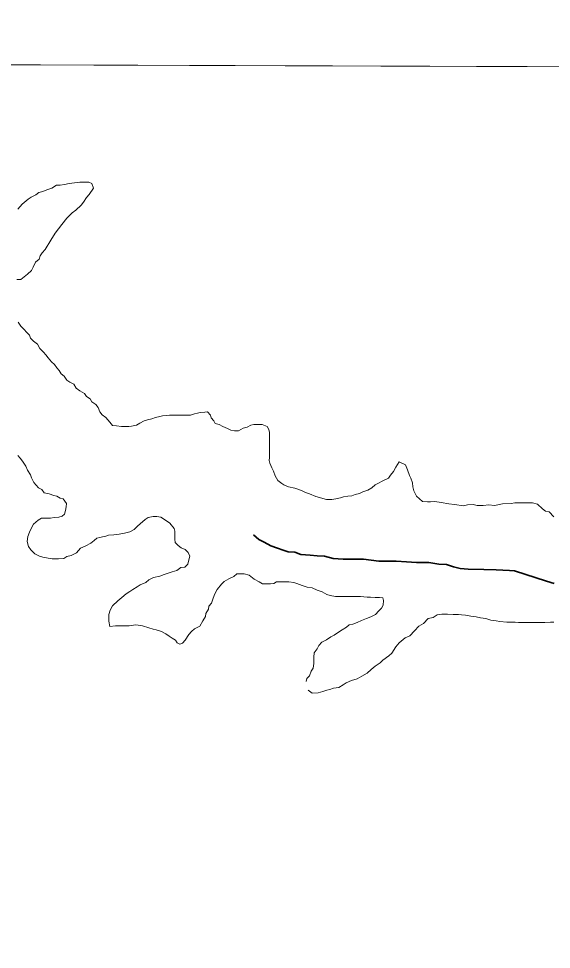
# Model space of a CAD drawing. Extents: x -1643653 to 4543381, y 1624270 to 13878484.
# Drawn here: x 585723 to 586482, y 8908709 to 8910035 of the extents above; entities that cross this region are included whole.
import ezdxf

# ---------------------------------------------------------------- set-up
doc = ezdxf.new("R2010")
doc.units = 0
doc.header["$LTSCALE"] = 200
doc.linetypes.add('LONG_DASH_SHORT_DASH', pattern=[9.9, 6, -1.2, 1.5, -1.2])
doc.layers.add('1', color=7, linetype='Continuous', lineweight=13)
doc.layers.add('6', color=7, linetype='Continuous', lineweight=13)

msp = doc.modelspace()

# ---------------------------------------------------------------- linework, layer by layer
at = {"layer": '1', "lineweight": 25}
msp.add_spline([(814781, 9009175.5), (814787.2, 9009173.4), (814796.9, 9009173.4), (814799.4, 9009172.4), (814805.1, 9009174.5), (814805.6, 9009176.5), (814811.7, 9009179.5), (814811.7, 9009179.5), (814801.5, 9009181), (814790.7, 9009181.5), (814784.1, 9009183.1), (814777.4, 9009185.1), (814778.4, 9009175.5)], degree=3, dxfattribs=at)
at = {"layer": '6'}
msp.add_line((574653.9, 8910009.3), (626625.7, 8909822.1), dxfattribs=at)
msp.add_lwpolyline([(596575.8, 8909932.4), (585614.8, 8909969.8), (585583.8, 8898914.4), (596544.8, 8898874.9)], close=True, dxfattribs=at)
for points in [[(585720.3, 8909663.5), (585725.8, 8909663.4), (585730.4, 8909667.4), (585735.4, 8909671.4), (585740.9, 8909676.4), (585743.5, 8909681.4), (585747, 8909688.3), (585752.1, 8909692.8), (585753.6, 8909697.3), (585756.1, 8909701.8), (585760.7, 8909706.3), (585768.6, 8909719.7), (585774.8, 8909729.4), (585784.1, 8909741.8), (585791.2, 8909751.1), (585799.2, 8909758.6), (585804.3, 8909762.5), (585811.8, 8909769.5), (585815.4, 8909774), (585819.4, 8909780.5), (585823.5, 8909784.9), (585829.5, 8909793.9), (585827.1, 8909800.4), (585822.6, 8909802.5), (585816.1, 8909802.5), (585810.1, 8909802.1), (585806.1, 8909801.6), (585798.6, 8909801.1), (585794.6, 8909800.2), (585788.1, 8909799.2), (585782, 8909798.2), (585776.5, 8909797.8), (585770, 8909793.8), (585763, 8909791.3), (585757, 8909788.9), (585751.4, 8909787.4), (585747.4, 8909784.4), (585740.4, 8909781), (585736.4, 8909778), (585727.9, 8909770.9), (585727.9, 8909770.9), (585721.4, 8909763.7)], [(585819.6, 8909497.1), (585816.6, 8909501.1), (585810.2, 8909505.2), (585804.7, 8909508.7), (585801.2, 8909514.7), (585795.8, 8909517.3), (585791.3, 8909520.3), (585787.8, 8909525.8), (585783.3, 8909529.4), (585780.4, 8909533.9), (585777.4, 8909537.9), (585773.9, 8909542.5), (585769.5, 8909546.5), (585765, 8909552), (585761.5, 8909556.1), (585758.1, 8909560.1), (585753.1, 8909565.1), (585749.6, 8909571.7), (585743.7, 8909575.7), (585739.7, 8909580.2), (585738.2, 8909584.3), (585734.3, 8909588.3), (585730.3, 8909592.8), (585725.8, 8909596.9), (585721.9, 8909602.9)], [(586265.2, 8909404), (586265.2, 8909404), (586260.4, 8909396.2), (586256.9, 8909390), (586252.6, 8909384.7), (586252.6, 8909384.7), (586249.9, 8909380.6), (586249.9, 8909380.6), (586240.9, 8909376.1), (586235.8, 8909373.2), (586230.8, 8909371.2), (586226.3, 8909366.7), (586220.3, 8909363.3), (586213.2, 8909361.3), (586208.7, 8909358.8), (586202.2, 8909357.4), (586197.7, 8909355.4), (586192.2, 8909354.9), (586185.7, 8909354), (586181.7, 8909352.5), (586174.7, 8909351.1), (586169.1, 8909350.1), (586161.6, 8909350.1), (586161.6, 8909350.1), (586161.6, 8909350.1), (586161.6, 8909350.1), (586146.3, 8909354.2), (586137.4, 8909358.2), (586131.7, 8909360.3), (586125.8, 8909362.8), (586116.2, 8909366.2), (586107.5, 8909368.4), (586100.8, 8909371.1), (586097.8, 8909373.1), (586092.3, 8909377.1), (586088.4, 8909383.7), (586085.9, 8909390.7), (586083.5, 8909395.2), (586081, 8909401.7), (586080, 8909405.8), (586080.1, 8909409.8), (586080.1, 8909416.3), (586080.1, 8909420.8), (586080.2, 8909428.8), (586080.3, 8909438.3), (586080.3, 8909445.8), (586079.4, 8909449.8), (586076.9, 8909454.3), (586069.9, 8909456.9), (586065.9, 8909456.9), (586061.9, 8909456.9), (586057.9, 8909457), (586053.9, 8909456), (586048.4, 8909453), (586042.9, 8909451.6), (586036.3, 8909448.1), (586030.3, 8909448.1), (586025.3, 8909448.7), (586020.3, 8909451.2), (586013.9, 8909454.2), (586008.4, 8909456.8), (586002.9, 8909458.3), (586000.9, 8909462.3), (585997, 8909466.4), (585996, 8909470.4), (585992, 8909474.9), (585988, 8909474.4), (585981.5, 8909474), (585977.5, 8909473), (585973.5, 8909472.1), (585967.5, 8909470.1), (585963.5, 8909470.1), (585957, 8909470.2), (585951, 8909470.2), (585946.5, 8909470.2), (585942, 8909470.2), (585938, 8909470.3), (585933.5, 8909469.8), (585927.9, 8909469.3), (585923.9, 8909468.4), (585917.9, 8909466.9), (585912.4, 8909464.9), (585906.4, 8909463.5), (585901.9, 8909462), (585895.3, 8909459), (585890.8, 8909456.1), (585883.8, 8909454.6), (585879.8, 8909454.1), (585873.3, 8909454.2), (585869.3, 8909454.2), (585862.3, 8909455.3), (585856.3, 8909455.8), (585852.8, 8909460.3), (585846.9, 8909466.9), (585841.9, 8909470.9), (585838.5, 8909474.9), (585836, 8909481), (585833, 8909485.5), (585827.1, 8909489.5), (585824.6, 8909493.6), (585819.6, 8909497.1)], [(585721.7, 8909412.9), (585724.7, 8909408.8), (585728.2, 8909404.8), (585733.1, 8909397.8), (585735.6, 8909391.8), (585739.5, 8909385.2), (585741, 8909381.2), (585744.5, 8909374.2), (585750.9, 8909366.6), (585755.9, 8909364.6), (585759.3, 8909359.6), (585766.3, 8909358), (585772.8, 8909356), (585777.3, 8909354.9), (585781.8, 8909351.9), (585786.3, 8909350.9), (585790.8, 8909344.3), (585790.7, 8909339.8), (585789.7, 8909334.3), (585788.1, 8909329.3), (585784.7, 8909326.6), (585780, 8909325.2), (585773.2, 8909324.6), (585768.1, 8909323.4), (585762.1, 8909323.5), (585755.1, 8909323.5), (585750.6, 8909320.6), (585744, 8909315.1), (585740, 8909308.1), (585738.2, 8909303.8), (585735.8, 8909297.5), (585735.1, 8909290.1), (585736.9, 8909283.3), (585740.3, 8909278.6), (585745.7, 8909272.5), (585752.7, 8909269.5), (585757.2, 8909267.9), (585764.6, 8909266.4), (585770.6, 8909265.8), (585779.7, 8909265.8), (585787.2, 8909266.2), (585791.2, 8909268.7), (585797.7, 8909270.2), (585805.2, 8909274.1), (585810.8, 8909280.6), (585818.3, 8909284.1), (585825.8, 8909288), (585830.4, 8909291.5), (585834.4, 8909295), (585838.4, 8909295.9), (585842.4, 8909296.9), (585846.9, 8909297.9), (585850.9, 8909299.4), (585858.4, 8909299.8), (585866, 8909300.8), (585873.5, 8909302.2), (585881, 8909304.2), (585887.5, 8909307.6), (585892.1, 8909312.1), (585896.1, 8909315.6), (585903.1, 8909321.6), (585907.2, 8909324.5), (585914.7, 8909326), (585919.7, 8909325.9), (585925.2, 8909324.9), (585931.9, 8909320.9), (585938.1, 8909316.6), (585944.2, 8909308.9), (585944.2, 8909308.9), (585945.5, 8909304.8), (585945.5, 8909297.7), (585945.4, 8909293.7), (585945.9, 8909288.7), (585949.9, 8909284.7), (585954.3, 8909281.2), (585960.3, 8909279.1), (585964.5, 8909274.8), (585966.8, 8909269.6), (585965.2, 8909264.1), (585963.7, 8909258.1)], [(586485.8, 8909325.4), (586478.8, 8909332.5), (586473.8, 8909333.5), (586469.3, 8909337), (586462.4, 8909343.6), (586455, 8909345.3), (586444.2, 8909345.3), (586444.2, 8909345.3), (586444.2, 8909345.3), (586444.2, 8909345.3), (586444.2, 8909345.3), (586444.2, 8909345.3), (586429.8, 8909345.3), (586424.7, 8909344.6), (586424.7, 8909344.6), (586412.5, 8909343.9), (586400.9, 8909341.7), (586393, 8909342.4), (586385.1, 8909341.7), (586376.4, 8909341.7), (586370.6, 8909343.1), (586362.7, 8909342.4), (586356.9, 8909341), (586356.9, 8909341), (586343.9, 8909343.1), (586336, 8909343.9), (586325.2, 8909346), (586325.2, 8909346), (586325.2, 8909346), (586315.8, 8909347.1), (586309.8, 8909346.6), (586305.3, 8909346.6), (586298.3, 8909347.2), (586289.8, 8909354.7), (586289.8, 8909354.7), (586289.8, 8909354.7), (586289.8, 8909354.7), (586286.2, 8909362.6), (586284.8, 8909368.4), (586284.1, 8909374.1), (586281.9, 8909380.6), (586279.7, 8909384.2), (586276.8, 8909392.2), (586274, 8909399.4), (586274, 8909399.4), (586265.2, 8909404)], [(585963.7, 8909258.1), (585959.6, 8909253.6), (585954.1, 8909253.1), (585948.1, 8909249.2), (585941.6, 8909247.2), (585936.1, 8909245.2), (585930, 8909243.3), (585924, 8909240.8), (585915, 8909238.9), (585908.5, 8909235.9), (585903.9, 8909231.9), (585895.9, 8909228.5), (585891.9, 8909225.5), (585885.4, 8909222), (585881.3, 8909219.1), (585875.8, 8909215.6), (585869.8, 8909210.6), (585864.2, 8909205.6), (585856.4, 8909198.5), (585853, 8909192.6), (585851.5, 8909186.3), (585851.5, 8909186.3), (585851.5, 8909176.6), (585852.6, 8909169.2)], [(585852.6, 8909169.2), (585860.8, 8909169.9), (585871.2, 8909170.3), (585880.2, 8909169.9), (585889.8, 8909171.4), (585899.2, 8909169.9), (585908.1, 8909167.3), (585914.4, 8909165.4), (585918.9, 8909164.3), (585926.3, 8909162.1), (585926.3, 8909162.1), (585932.7, 8909158.8), (585937.5, 8909155.4), (585941.6, 8909152.4), (585946.4, 8909149.8), (585948.7, 8909145.7), (585952.4, 8909144.2), (585956.1, 8909145.3), (585960.1, 8909149.8), (585965.2, 8909157.7), (585969.2, 8909162.2), (585973.3, 8909165.7), (585980.8, 8909169.6), (585985.3, 8909177.1), (585988.9, 8909183.6), (585989.4, 8909187.6), (585993.5, 8909194.1), (585994, 8909198.1), (585997.6, 8909202.6), (586000.1, 8909209.6), (586002.2, 8909215.6), (586005.7, 8909222.1), (586011.8, 8909229.5), (586015.8, 8909233.5), (586022.3, 8909237), (586029.3, 8909240.4), (586033.9, 8909244.4), (586040.4, 8909244.3), (586044.4, 8909244.3), (586051.4, 8909242.3), (586058.3, 8909236.7), (586065.8, 8909232.7), (586070.3, 8909230.1), (586077.3, 8909230.1), (586081.8, 8909230.1), (586086.3, 8909230.5), (586090.3, 8909233), (586094.3, 8909233), (586101.3, 8909232.9), (586107.8, 8909232.9), (586114.8, 8909231.8), (586119.3, 8909230.3), (586126.8, 8909227.8), (586133.8, 8909225.2), (586141.3, 8909224.2), (586148.3, 8909221.1), (586155.2, 8909218.6), (586162.2, 8909215), (586166.7, 8909213.5), (586174.2, 8909211.9), (586178.7, 8909211.9), (586182.7, 8909211.9), (586189.2, 8909211.8), (586196.7, 8909211.8), (586202.2, 8909211.7), (586210.2, 8909211.7), (586219.7, 8909211.1), (586224.2, 8909211.1), (586230.7, 8909210.5), (586237.2, 8909210.5), (586241.7, 8909210), (586243, 8909206.1), (586242.1, 8909199.4), (586240, 8909195.2), (586236.2, 8909191.4), (586236.2, 8909191.4), (586231.4, 8909186.3), (586224.9, 8909182.9), (586218.4, 8909180.5), (586211.3, 8909177.8), (586205.5, 8909175), (586199.3, 8909172.6), (586193.9, 8909171.7), (586189.9, 8909168.2), (586183.8, 8909164.3), (586177.3, 8909160.3), (586172.3, 8909156.8), (586167.8, 8909154.4), (586161.7, 8909150.4), (586154.7, 8909147), (586150.7, 8909142), (586148.1, 8909137.5), (586144.1, 8909131.5), (586143.5, 8909125.5), (586143.5, 8909121.5), (586143.5, 8909116.5), (586142.4, 8909110), (586139.9, 8909105.5), (586137.3, 8909099), (586133.3, 8909095), (586132.8, 8909091)], [(586135.2, 8909078.5), (586141.3, 8909074.1), (586149.9, 8909074.6), (586156.2, 8909076.5), (586161.9, 8909078.4), (586166.3, 8909079.4), (586171.6, 8909081.3), (586179.2, 8909082.2), (586185.5, 8909086.1), (586189.8, 8909089), (586197, 8909092.3), (586197, 8909092.3), (586197, 8909092.3), (586205.2, 8909094.7), (586211.9, 8909098.6), (586219.6, 8909102.9), (586225.4, 8909107.7), (586231.1, 8909112.5), (586237.9, 8909117.3), (586241.7, 8909121.1), (586250.5, 8909127.3), (586254.5, 8909131.2), (586260.6, 8909140.2), (586265.1, 8909145.7), (586273.7, 8909153.2), (586280.2, 8909156.1), (586286.8, 8909163.1), (586293.3, 8909169.6), (586299.9, 8909173.5), (586306.4, 8909180.5), (586313.4, 8909181.9), (586319.5, 8909185.9), (586326, 8909186.9), (586330, 8909186.8), (586334, 8909186.8), (586342, 8909186.2), (586349.5, 8909186.2), (586354, 8909185.7), (586359.5, 8909185.1), (586367.5, 8909184.1), (586375, 8909183), (586381, 8909181.5), (586388.5, 8909180.4), (586395.9, 8909178.4), (586403.4, 8909177.3), (586408.4, 8909176.3), (586418.4, 8909175.2), (586422.4, 8909175.2), (586430.4, 8909175.2), (586435.4, 8909175.1), (586443.4, 8909175.1), (586447.9, 8909175), (586454.4, 8909175), (586459.4, 8909175), (586468.5, 8909174.9), (586473, 8909174.9), (586481, 8909175.3), (586485.5, 8909175.3)]]:
    msp.add_lwpolyline(points, dxfattribs=at)
at = {"layer": '6', "linetype": 'LONG_DASH_SHORT_DASH', "lineweight": 35}
for points in [[(586171, 8909266.2), (586158.6, 8909269.3), (586148.1, 8909269.8), (586138.1, 8909270.9), (586125.1, 8909272), (586116.6, 8909275), (586107.1, 8909275.6), (586099.6, 8909278.1), (586091.6, 8909280.7), (586082.2, 8909284.2), (586072.7, 8909289.3), (586065.2, 8909293.3), (586057.3, 8909299.8)], [(586486.3, 8909230.5), (586475.3, 8909233.6), (586429.4, 8909248.3), (586422.4, 8909248.9), (586403.4, 8909250), (586385.9, 8909250.6), (586363.4, 8909250.7), (586352, 8909251.7), (586342.5, 8909254.3), (586332.5, 8909257.3), (586321.5, 8909257.9), (586307.5, 8909260.5), (586290, 8909260.6), (586275.5, 8909261.2), (586261, 8909262.2), (586245, 8909262.3), (586236, 8909262.4), (586214.5, 8909265), (586207.5, 8909265), (586200, 8909265.1), (586185.5, 8909265.1), (586171, 8909266.2)]]:
    msp.add_lwpolyline(points, dxfattribs=at)

doc.saveas('drawing.dxf')
